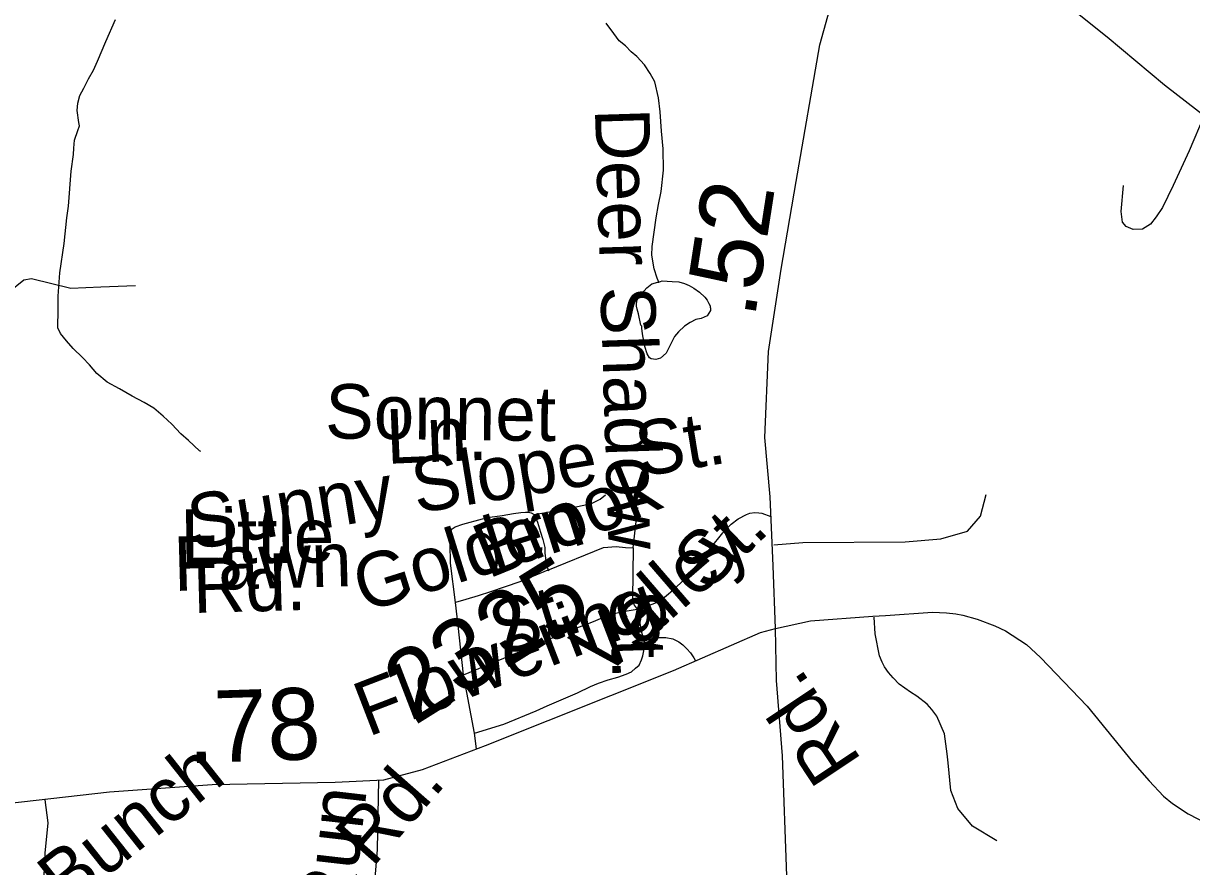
# Model space of a CAD drawing. Extents: x 2001466 to 31450019, y -30647475 to 847247.
# Drawn here: x 2182723 to 2186797, y 758300 to 761240 of the extents above; entities that cross this region are included whole.
import ezdxf

# ---------------------------------------------------------------- set-up
doc = ezdxf.new("R2010")
doc.units = 0
for name, color, linetype in [('Exist Hydrographic Misc Water Feature', 7, 'Continuous'), ('Exist Road Non-System Type 51', 7, 'Continuous'), ('Exist Road Non-System Type 51 Label', 7, 'Continuous'), ('Exist Road Secondary Mileage Hundredths English Label', 7, 'Continuous'), ('Exist Road Secondary Type 51 Attributed', 7, 'Continuous'), ('Exist Road Secondary Type 51 Label', 7, 'Continuous'), ('Exist Road Secondary Type 51 Number Label', 7, 'Continuous')]:
    doc.layers.add(name, color=color, linetype=linetype)

msp = doc.modelspace()

# ---------------------------------------------------------------- linework, layer by layer
at = {"layer": 'Exist Hydrographic Misc Water Feature'}
for points in [[(2183341.5, 759747), (2183337.6, 759749.2), (2183298.8, 759785.1), (2183272.6, 759809), (2183240.8, 759842.5), (2183210.2, 759870.3), (2183178.3, 759898.3), (2183144.2, 759918), (2183102.4, 759939.7), (2183058.3, 759965.5), (2183015.9, 759989.4), (2182979.6, 760019.1), (2182953.5, 760049), (2182929.3, 760074.6), (2182897.3, 760106.6), (2182873.5, 760132.5), (2182853.2, 760158.3), (2182842.8, 760178.2), (2182844.6, 760242.4), (2182844.2, 760288.3), (2182849.8, 760370.2), (2182865.5, 760472.5), (2182875, 760562.3), (2182880.3, 760602.5), (2182889.5, 760724.4), (2182897.5, 760782.4), (2182899.6, 760804.4), (2182901.2, 760832.6), (2182913.3, 760866.5), (2182918.9, 760882.3), (2182917, 760894.3), (2182910.9, 760936.2), (2182912.7, 760962.3), (2182920.3, 760988.3), (2182934, 761014.6), (2182950, 761046.7), (2182967.9, 761076.4), (2182981.6, 761108.8), (2183011.3, 761177), (2183044.8, 761253)], [(2184939, 760338), (2184933.3, 760351.8), (2184922.8, 760383.8), (2184914.8, 760431.7), (2184916.3, 760461.9), (2184930, 760561.7), (2184937.8, 760607.9), (2184947.4, 760653.9), (2184955, 760727.9), (2184954.8, 760802.1), (2184948.5, 760863.9), (2184944, 760931.9), (2184938, 760979.9), (2184925.7, 761035.7), (2184909.3, 761065.4), (2184888.8, 761095.3), (2184862.8, 761125.1), (2184842.9, 761141.1), (2184822.8, 761161.2), (2184800.8, 761179.1), (2184782.6, 761205), (2184756.1, 761240.6)], [(2184939, 760338), (2184951.1, 760341.8), (2184985.4, 760340.3), (2185009.4, 760338.4), (2185029.1, 760332.5), (2185045, 760326.4), (2185061.2, 760316.7), (2185081.5, 760302.7), (2185099.4, 760284.9), (2185107.4, 760274.8), (2185113.5, 760262.9), (2185117.8, 760255), (2185118, 760250.9), (2185119.9, 760247), (2185119.7, 760238.9), (2185107.8, 760220.8), (2185086.3, 760210.7), (2185068.2, 760206.9), (2185048.1, 760196.6), (2185028.2, 760184.6), (2185008.3, 760164.4), (2184994.2, 760148.3), (2184980.5, 760122.4), (2184965.1, 760090.3), (2184945, 760072.2), (2184929, 760068.1), (2184912.8, 760069.8), (2184907, 760073.9), (2184898.6, 760087.7), (2184890.2, 760113.7), (2184882.2, 760157.5), (2184880.2, 760177.7), (2184880.2, 760183.8), (2184876.3, 760187.6), (2184868.1, 760227.4), (2184863.8, 760243.5), (2184861.7, 760253.5), (2184861.7, 760261.6), (2184863.6, 760275.6), (2184869.5, 760285.6), (2184877.7, 760295.8), (2184897.4, 760317.9), (2184915, 760331.8), (2184935.3, 760338.1), (2184939, 760338)]]:
    msp.add_lwpolyline(points, dxfattribs=at)
at = {"layer": 'Exist Road Non-System Type 51'}
for p, q in [((2184295.9, 758764.9), (2184258, 758968.6)), ((2184303.5, 758710.2), (2184295.9, 758764.9))]:
    msp.add_line(p, q, dxfattribs=at)
for points in [[(2186840.5, 760919), (2186788.9, 760795.5), (2186732.8, 760675.2), (2186695.4, 760597.8), (2186674.1, 760565.7), (2186654.1, 760540.2), (2186626.4, 760522.3), (2186593.7, 760521.3), (2186568.9, 760532.2), (2186556.6, 760547), (2186551.2, 760584.4), (2186559.2, 760675.2)], [(2182670.6, 760301.9), (2182725.2, 760345.6), (2182751.4, 760349.9), (2182888.9, 760317.2), (2182993.7, 760321.5), (2183113.8, 760325.9)], [(2184504.9, 759527.3), (2184570.4, 759538.7), (2184628, 759549.4), (2184678.2, 759560.1), (2184707, 759567.5), (2184734.8, 759581.4), (2184753, 759596.3)], [(2185340.4, 759422.1), (2185441.8, 759429.4), (2185797.7, 759432.7), (2185923, 759442.6), (2186015.2, 759468.9), (2186061.4, 759521.7), (2186081.2, 759597.5)], [(2184230.5, 759220.9), (2184212.5, 759357.5), (2184211.3, 759425.2), (2184211.3, 759456.8), (2184213.6, 759472), (2184218.3, 759477.8), (2184228.8, 759484.8), (2184255.7, 759494.2), (2184324.7, 759512.8), (2184349.3, 759518.7), (2184392.5, 759524.5), (2184432.3, 759530.4), (2184457.6, 759534.3), (2184473.9, 759535.8), (2184484.7, 759535.8), (2184494, 759532.7), (2184504.9, 759527.3)], [(2184849.4, 759411.1), (2184859.8, 759503), (2184866.2, 759552.1)], [(2184863.1, 759196.8), (2184901.1, 759209), (2184931.6, 759220.7), (2184958.9, 759239.4), (2184994.8, 759269.1), (2185022.9, 759296.4), (2185076.8, 759356.1), (2185162.8, 759463.8), (2185190.9, 759494.3), (2185215.6, 759512.8), (2185244.8, 759527.7), (2185256.8, 759531.7), (2185274.5, 759534.6), (2185287.6, 759533.4), (2185298.5, 759531.7), (2185330.2, 759520.7)], [(2184504.9, 759527.3), (2184515.7, 759500.2), (2184526.6, 759465.3), (2184535.1, 759440.6), (2184541.3, 759412.7), (2184542.1, 759392.5), (2184543.7, 759374.7), (2184546.8, 759354.6), (2184554.5, 759330.6)], [(2184552, 759333.7), (2184746.4, 759412.9), (2184790, 759416), (2184822.7, 759412.1), (2184849.4, 759411.1)], [(2184849.4, 759411.1), (2184847.2, 759233.2), (2184850.1, 759220.3), (2184853.7, 759211.6), (2184863.1, 759196.8)], [(2184552, 759333.7), (2184454.5, 759293), (2184352.2, 759257.4), (2184308.7, 759243.6), (2184265.6, 759231.5), (2184230.5, 759220.9)], [(2184258, 758968.6), (2184239.7, 759140.7), (2184230.5, 759220.9)], [(2184258, 758968.6), (2184466.2, 759054.4), (2184622.8, 759120.3), (2184711.5, 759154.5), (2184763.1, 759176.1), (2184807.5, 759188.5), (2184863.1, 759196.8)], [(2184887.3, 759091), (2184879.7, 759115.9), (2184873.7, 759147.7), (2184867.6, 759177.9), (2184863.1, 759196.8)], [(2186118.1, 758389.5), (2186033.3, 758441.1), (2185981.8, 758501.7), (2185957.6, 758565.3), (2185947.7, 758661.8), (2185944.6, 758692.4), (2185935.2, 758762.5), (2185908.5, 758824.5), (2185891.2, 758847.3), (2185874.7, 758866.1), (2185838.5, 758894.4), (2185817.4, 758908.3), (2185777.1, 758936.3), (2185756.1, 758957.3), (2185740.7, 758976.1), (2185726.3, 758995.9), (2185717.5, 759012.5), (2185709.2, 759035.1), (2185694, 759110.9), (2185689.9, 759169)], [(2184295.9, 758764.9), (2184398.9, 758796.1), (2184511, 758843.1), (2184550.2, 758859.9), (2184655.5, 758905.2), (2184701.2, 758928), (2184729.1, 758939.7), (2184762.4, 758951.4), (2184795.7, 758960.4), (2184825.4, 758971.2), (2184843.4, 758978.4), (2184857.8, 758991.2), (2184870.4, 759002.6), (2184878.2, 759020.7), (2184883, 759035), (2184888.1, 759057.3), (2184888.8, 759081.1), (2184887.3, 759091)], [(2184887.3, 759091), (2184916.4, 759097), (2184940.2, 759098.7), (2184964, 759098.7), (2184987.9, 759093.4), (2185009.1, 759083.7), (2185023.2, 759073.1), (2185037.3, 759059), (2185049.7, 759044.9), (2185061.2, 759027.3), (2185067.3, 759017.6)], [(2185401.3, 757666.9), (2184891.5, 757651.5), (2184482.2, 757648.7), (2184343.3, 757638.5), (2184239.6, 757620.9), (2184141.7, 757595.2), (2184108.8, 757579.3), (2184052.4, 757563.1), (2184009.6, 757550.6), (2183964.5, 757546.2), (2183943.5, 757549.5), (2183925.9, 757557.2), (2183905, 757572.7), (2183885.1, 757599.1), (2183874.1, 757627.7), (2183865.3, 757670.6), (2183862, 757714.7), (2183876.4, 757823.4), (2183917.9, 758047.4), (2183947.8, 758229.8), (2183957.6, 758358.7), (2183962.2, 758601.7)], [(2182902.6, 757838.8), (2182854, 757935.4), (2182812.5, 758052.3), (2182792.8, 758192.5), (2182799.4, 758346.5), (2182809.2, 758452.3), (2182798.9, 758532.1)]]:
    msp.add_lwpolyline(points, dxfattribs=at)
at = {"layer": 'Exist Road Secondary Type 51 Attributed'}
for points in [[(2185346.1, 759130.3), (2185337.7, 759348.1), (2185327.2, 759589), (2185309.4, 759796.3), (2185322, 760095.8), (2185365.9, 760382.7), (2185417.7, 760688.4), (2185500.9, 761164.9), (2185548, 761337.7), (2185615.5, 761589), (2185643.8, 761732.4), (2185672.5, 761883.2)], [(2185672.5, 761883.2), (2185826.3, 761726.2), (2185915.2, 761652.9), (2186091, 761523.1), (2186502.7, 761193.2), (2186702.6, 761025.7), (2187073.6, 760738.8), (2187270.3, 760586.9), (2187713.4, 760218.4), (2187821.2, 760147.2), (2187916.4, 760097.9), (2187978.2, 760081.2), (2188082.8, 760084.3), (2188490.4, 760137.7), (2188811.6, 760175.4), (2189025.6, 760184.9), (2189206.6, 760194.3), (2189306, 760217.3), (2189486, 760280.1), (2189687.9, 760377.7)], [(2185346.1, 759130.3), (2185468.5, 759156.5), (2185685.3, 759173.5), (2185730.1, 759175.3), (2185893.9, 759187.3), (2185942.1, 759184.8), (2185975.5, 759180.8), (2185999.2, 759175.9), (2186049, 759162.8), (2186111, 759139.6), (2186147.8, 759122.2), (2186221.4, 759073.8), (2186270, 759028.7), (2186433.2, 758859.1), (2186590.8, 758664.4), (2186649.4, 758598.9), (2186699.5, 758545.5), (2186730.5, 758519.6), (2186785.7, 758483.4), (2186852.9, 758448.6)], [(2181554, 758158.6), (2181808.2, 758282.1), (2182074, 758409.9), (2182209, 758462.2), (2182339.4, 758486.3), (2182561.9, 758508.2), (2183023.1, 758560.7), (2183382, 758585.8), (2183811, 758594.2), (2183980.5, 758602.6), (2184114.5, 758638.2), (2184334.2, 758721.9), (2184990.3, 758983.7), (2185293.7, 759115.6), (2185346.1, 759130.3)], [(2185364.1, 756049.6), (2185415.1, 756527.2), (2185426.6, 756893.7), (2185420.3, 757130.3), (2185412, 757289.5), (2185400.5, 757557.5), (2185402.6, 757831.9), (2185385.8, 758267.5), (2185370.1, 758686.3), (2185349.2, 758948.1), (2185346.1, 759130.3)]]:
    msp.add_lwpolyline(points, dxfattribs=at)

# ---------------------------------------------------------------- texts
at = {"layer": 'Exist Road Non-System Type 51 Label'}
for s, rotation, p in [('Deer Shadow  St.', 271.7889, (2184716.1, 760941.7)), ('Sonnet', 359.3176, (2183774.7, 759793)), ('Ln.', 2.3733, (2183991.2, 759704)), ('Sunny Slope  St.', 9.2511, (2183313.2, 759404.1)), ('Brook', 22.1466, (2184344.4, 759302.4)), ('Little', 0.6256, (2183271.6, 759354.8)), ('Golden', 17.3629, (2183910.3, 759184.7)), (' St.', 43.8502, (2185055.1, 759204.4)), ('Valley', 40.8051, (2184741.8, 758952.6)), ('Fawn', 1.5659, (2183249.1, 759260.6)), ('Rd.', 1.5737, (2183316.3, 759183.8)), ('Flowering', 21.0868, (2183925.2, 758751)), (' St.', 17.3629, (2184318.8, 759010.2)), ('Run', 83.4209, (2183867.4, 758103.2))]:
    msp.add_text(s, height=190, rotation=rotation, dxfattribs=at).set_placement(p)
at = {"layer": 'Exist Road Secondary Mileage Hundredths English Label'}
for s, rotation, p in [('.52', 81.2143, (2185273.4, 760208.2)), ('.78', 1.8484, (2183298.2, 758660.2))]:
    msp.add_text(s, height=250, rotation=rotation, dxfattribs=at).set_placement(p)
at = {"layer": 'Exist Road Secondary Type 51 Label'}
for s, rotation, p in [('Rd.', 123.6296, (2185649.5, 758668.4)), ('Bunch', 38.422, (2182872.3, 758151.7)), ('Rd.', 48.6964, (2183940.1, 758292.7))]:
    msp.add_text(s, height=190, rotation=rotation, dxfattribs=at).set_placement(p)
at = {"layer": 'Exist Road Secondary Type 51 Number Label'}
msp.add_text('2325', height=250, rotation=31.918, dxfattribs=at).set_placement((2184086.3, 758789.7))

doc.saveas('drawing.dxf')
